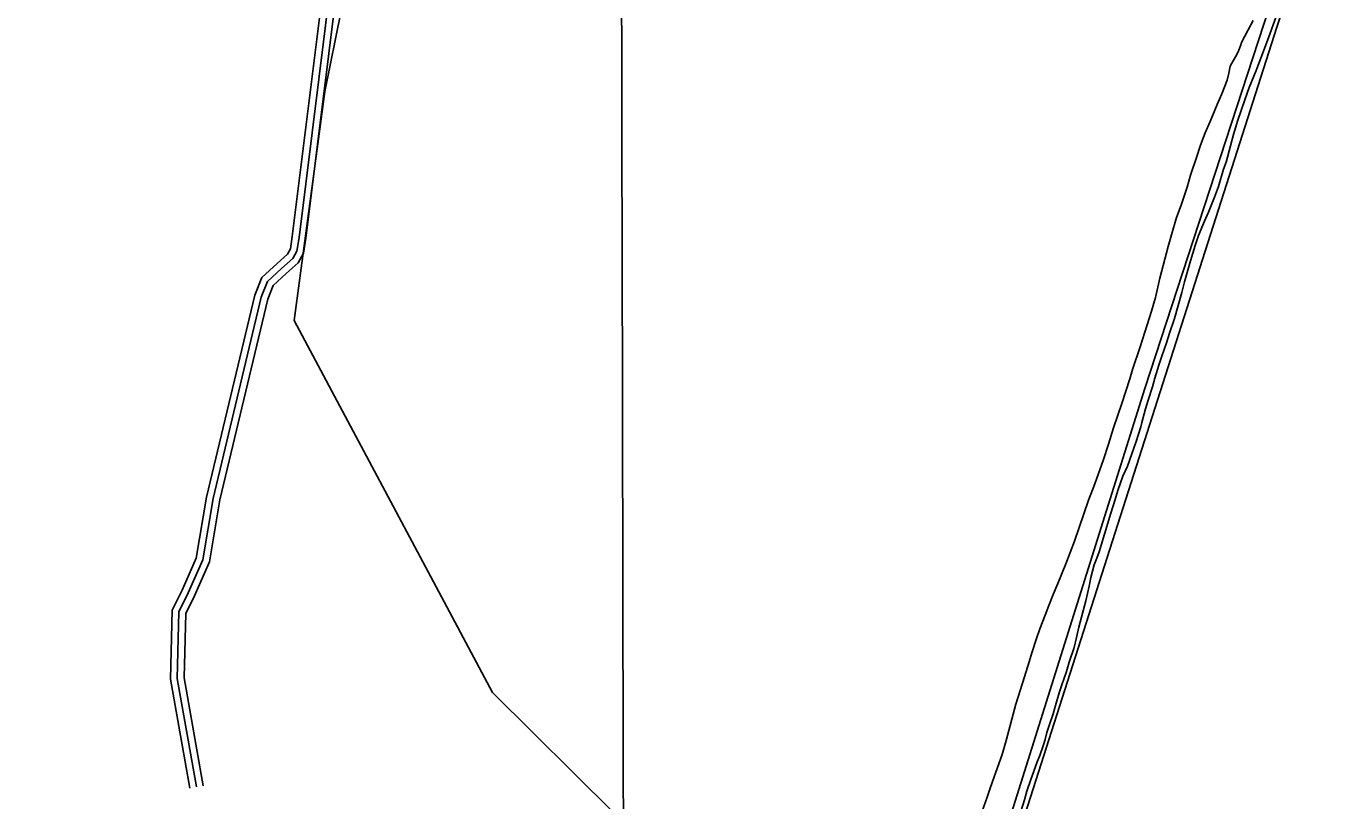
# Model space of a CAD drawing. Extents: x 3355724 to 3393621, y 594744 to 620174.
# Drawn here: x 3363783 to 3366686, y 607380 to 609088 of the extents above; entities that cross this region are included whole.
import ezdxf

# ---------------------------------------------------------------- set-up
doc = ezdxf.new("R2010")
doc.units = 0
for name, color, linetype in [('V-GRID-MAJR', 7, 'Continuous'), ('V-ROAD-CNTR', 7, 'Continuous'), ('V-SITE-VEGE', 7, 'Continuous'), ('V-TOPO-SHOR', 7, 'Continuous'), ('V-UTIL-LINE', 7, 'Continuous')]:
    doc.layers.add(name, color=color, linetype=linetype)

msp = doc.modelspace()

# ---------------------------------------------------------------- linework, layer by layer
at = {"layer": 'V-GRID-MAJR'}
msp.add_spline([(3365114.8, 600142.3), (3365100.7, 606201.5), (3365086.6, 612262.7), (3365072.5, 618323.9), (3365072.5, 618325.9)], degree=3, dxfattribs=at)
at = {"layer": 'V-ROAD-CNTR'}
for points in [[(3364800.1, 610678.6), (3364646.7, 609903.1), (3364581.9, 609581.7), (3364571.9, 609556.1), (3364541.5, 609531.6), (3364513, 609507.2), (3364491.4, 609482.1), (3364476.6, 609461.8), (3364470.2, 609443), (3364368.6, 608624.7), (3364364.5, 608597.3), (3364357.8, 608585.4), (3364335.1, 608565), (3364301.6, 608534), (3364285.8, 608495.4), (3364179.7, 608049.9), (3364157.1, 607915.5), (3364125.8, 607844.8), (3364104, 607800.4), (3364100, 607648.7), (3364143, 607408)], [(3364814.9, 610675.6), (3364661.4, 609900.2), (3364596.4, 609577.4), (3364584.4, 609546.9), (3364551.1, 609520), (3364523.6, 609496.6), (3364503.2, 609472.8), (3364490.1, 609454.8), (3364484.9, 609439.6), (3364383.5, 608622.6), (3364378.9, 608592.4), (3364369.7, 608575.9), (3364345.2, 608553.9), (3364314.2, 608525.3), (3364300.1, 608490.8), (3364194.4, 608046.9), (3364171.5, 607911.2), (3364139.4, 607838.5), (3364118.9, 607796.8), (3364115, 607649.9), (3364157.8, 607410.6)], [(3364829.6, 610672.7), (3364676.1, 609897.3), (3364610.8, 609573.2), (3364596.9, 609537.8), (3364560.6, 609508.5), (3364534.2, 609485.9), (3364514.9, 609463.5), (3364503.5, 609447.8), (3364499.6, 609436.3), (3364398.3, 608620.6), (3364393.4, 608587.5), (3364381.6, 608566.4), (3364355.3, 608542.8), (3364326.8, 608516.5), (3364314.5, 608486.2), (3364209.1, 608043.9), (3364186, 607906.8), (3364153, 607832.1), (3364133.8, 607793.1), (3364130.1, 607651), (3364172.5, 607413.3)]]:
    msp.add_lwpolyline(points, dxfattribs=at)
at = {"layer": 'V-SITE-VEGE'}
for p, q in [((3366486.7, 609101.3), (3366475.3, 609080.1)), ((3366521.1, 609065.2), (3366536, 609107.6)), ((3366475.3, 609080.1), (3366460.9, 609052.6)), ((3366511.3, 609038.9), (3366521.1, 609065.2)), ((3366453.5, 609032), (3366447.8, 609020.6)), ((3366458.6, 609045.2), (3366453.5, 609032)), ((3366460.9, 609052.6), (3366458.6, 609045.2)), ((3366497.6, 609002.2), (3366511.3, 609038.9)), ((3366435.7, 609000.6), (3366432.9, 608985.1)), ((3366439.7, 609006.9), (3366435.7, 609000.6)), ((3366447.8, 609020.6), (3366439.7, 609006.9)), ((3366493, 608990.8), (3366497.6, 609002.2)), ((3366429.4, 608969.6), (3366417.4, 608939.3)), ((3366432.9, 608985.1), (3366429.4, 608969.6)), ((3366477.5, 608953), (3366493, 608990.8)), ((3366417.4, 608939.3), (3366407.1, 608915.8)), ((3366467.7, 608926.1), (3366477.5, 608953)), ((3366407.1, 608915.8), (3366391.6, 608878.6)), ((3366452.3, 608880.9), (3366467.7, 608926.1)), ((3366443.1, 608849.4), (3366452.3, 608880.9)), ((3366380.7, 608853.4), (3366370.4, 608826)), ((3366391.6, 608878.6), (3366380.7, 608853.4)), ((3366370.4, 608826), (3366361.2, 608799.1)), ((3366426.5, 608788.7), (3366443.1, 608849.4)), ((3366361.2, 608799.1), (3366348.6, 608759.6)), ((3366409.8, 608734.9), (3366421.3, 608773.3)), ((3366421.3, 608773.3), (3366426.5, 608788.7)), ((3366348.6, 608759.6), (3366340.6, 608733.2)), ((3366401.2, 608711.5), (3366409.8, 608734.9)), ((3366340.6, 608733.2), (3366327.4, 608693.7)), ((3366388, 608678.3), (3366401.2, 608711.5)), ((3366327.4, 608693.7), (3366317.6, 608666.3)), ((3366379.4, 608658.2), (3366388, 608678.3)), ((3366317.6, 608666.3), (3366306.1, 608628.5)), ((3366365.7, 608626.7), (3366379.4, 608658.2)), ((3366306.1, 608628.5), (3366298.7, 608602.2)), ((3366358.2, 608605), (3366365.7, 608626.7)), ((3366298.7, 608602.2), (3366287.8, 608560.9)), ((3366348.5, 608570.6), (3366358.2, 608605)), ((3366287.8, 608560.9), (3366280.9, 608532.9)), ((3366334.7, 608524.8), (3366348.5, 608570.6)), ((3366280.9, 608532.9), (3366271.2, 608489.9)), ((3366329, 608501.4), (3366334.7, 608524.8)), ((3366271.2, 608489.9), (3366262.6, 608459.6)), ((3366312.9, 608443.6), (3366329, 608501.4)), ((3366262.6, 608459.6), (3366247.6, 608413.8)), ((3366302, 608411.5), (3366312.9, 608443.6)), ((3366247.6, 608413.8), (3366237.3, 608381.2)), ((3366285.4, 608360.6), (3366295.7, 608390.3)), ((3366295.7, 608390.3), (3366302, 608411.5)), ((3366237.3, 608381.2), (3366220.1, 608331.4)), ((3366278.5, 608341.1), (3366285.4, 608360.6)), ((3366220.1, 608331.4), (3366214.4, 608310.8)), ((3366269.9, 608311.9), (3366278.5, 608341.1)), ((3366214.4, 608310.8), (3366196.6, 608256.4)), ((3366264.2, 608293), (3366269.9, 608311.9)), ((3366255, 608263.8), (3366264.2, 608293)), ((3366196.6, 608256.4), (3366178.8, 608202.6)), ((3366241.2, 608214.6), (3366249.3, 608244.3)), ((3366249.3, 608244.3), (3366255, 608263.8)), ((3366239, 608204.8), (3366241.2, 608214.6)), ((3366178.8, 608202.6), (3366167.4, 608166.5)), ((3366228.6, 608172.2), (3366239, 608204.8)), ((3366167.4, 608166.5), (3366156.5, 608132.8)), ((3366209.1, 608118.4), (3366228.6, 608172.2)), ((3366156.5, 608132.8), (3366137.6, 608079.5)), ((3366199.4, 608096.1), (3366209.1, 608118.4)), ((3366137.6, 608079.5), (3366123.8, 608042.9)), ((3366187.9, 608064.6), (3366199.4, 608096.1)), ((3366123.8, 608042.9), (3366092.8, 607953)), ((3366172.4, 608014.8), (3366182.2, 608044.6)), ((3366182.2, 608044.6), (3366187.9, 608064.6)), ((3366158.7, 607967.9), (3366172.4, 608014.8)), ((3366092.8, 607953), (3366073.3, 607902.6)), ((3366146.6, 607929.5), (3366158.7, 607967.9)), ((3366141.5, 607915.2), (3366146.6, 607929.5)), ((3366073.3, 607902.6), (3366055.6, 607859.1)), ((3366128.9, 607872.8), (3366135.8, 607900.3)), ((3366135.8, 607900.3), (3366141.5, 607915.2)), ((3366124.8, 607853.4), (3366128.9, 607872.8)), ((3366045.3, 607835.1), (3366036.1, 607810.5)), ((3366055.6, 607859.1), (3366045.3, 607835.1)), ((3366117.4, 607821.3), (3366124.8, 607853.4)), ((3366036.1, 607810.5), (3366028.1, 607789.3)), ((3366102.5, 607762.9), (3366117.4, 607821.3)), ((3366028.1, 607789.3), (3366016, 607759)), ((3366016, 607759), (3366008.6, 607738.4)), ((3366096.7, 607740), (3366102.5, 607762.9)), ((3366008.6, 607738.4), (3365998.8, 607706.3)), ((3366091.6, 607718.3), (3366096.7, 607740)), ((3365998.8, 607706.3), (3365992.5, 607686.8)), ((3366080.7, 607685.6), (3366091.6, 607718.3)), ((3365992.5, 607686.8), (3365982.2, 607653.6)), ((3366064.6, 607635.8), (3366074.9, 607665)), ((3366074.9, 607665), (3366080.7, 607685.6)), ((3365982.2, 607653.6), (3365963.3, 607593.5)), ((3366058.9, 607618.1), (3366064.6, 607635.8)), ((3366050.9, 607590.6), (3366058.9, 607618.1)), ((3365963.3, 607593.5), (3365942, 607513.4)), ((3366045.7, 607571.7), (3366050.9, 607590.6)), ((3366031.9, 607530.5), (3366037.1, 607546.5)), ((3366037.1, 607546.5), (3366045.7, 607571.7)), ((3366023.9, 607501.3), (3366027.9, 607515.6)), ((3366027.9, 607515.6), (3366031.9, 607530.5)), ((3365942, 607513.4), (3365933.4, 607481.9)), ((3366015.9, 607480.1), (3366023.9, 607501.3)), ((3365926.6, 607464.2), (3365918.5, 607440.7)), ((3365933.4, 607481.9), (3365926.6, 607464.2)), ((3366002.1, 607442.9), (3366010.2, 607465.8)), ((3366010.2, 607465.8), (3366015.9, 607480.1)), ((3365918.5, 607440.7), (3365912.2, 607422.9)), ((3365996.4, 607426.9), (3366002.1, 607442.9)), ((3365905.9, 607405.8), (3365900.2, 607388)), ((3365912.2, 607422.9), (3365905.9, 607405.8)), ((3365982.1, 607382.3), (3365987.8, 607401.1)), ((3365987.8, 607401.1), (3365996.4, 607426.9)), ((3365900.2, 607388), (3365889.3, 607357.1)), ((3365974, 607356.5), (3365982.1, 607382.3))]:
    msp.add_line(p, q, dxfattribs=at)
at = {"layer": 'V-TOPO-SHOR'}
msp.add_line((3366538.7, 609086.4), (3365595.8, 606136.9), dxfattribs=at)
for points in [[(3367282.8, 611355.7), (3367272.3, 611328.9), (3367261.7, 611301.9), (3367210, 611134.5), (3367156.4, 610970.3), (3367088.5, 610762.7), (3366992.9, 610477), (3366899.1, 610183.4), (3366822.9, 609946.8), (3366707.8, 609616), (3366668, 609489.1), (3366620.6, 609336), (3366538.7, 609086.4)], [(3364630, 609639), (3364607.2, 609558.1), (3364548, 609478.8), (3364440.6, 608944.2), (3364372.6, 608439.3), (3364810.2, 607619.1), (3365078, 607352.7), (3365594.3, 606720.7)]]:
    msp.add_lwpolyline(points, dxfattribs=at)
at = {"layer": 'V-UTIL-LINE'}
for points in [[(3366247.6, 608289.7), (3366521.7, 609128.6), (3366724.4, 609753.6), (3366880.7, 610227.1), (3367118.5, 610965.1), (3367212, 611266.7), (3367493.2, 612062.1), (3367646.7, 612560.2)], [(3366247.6, 608289.7), (3365230.6, 605050.9), (3364059.1, 603912.9), (3362653, 601628.6), (3361928.5, 600142.8)]]:
    msp.add_lwpolyline(points, dxfattribs=at)

doc.saveas('drawing.dxf')
